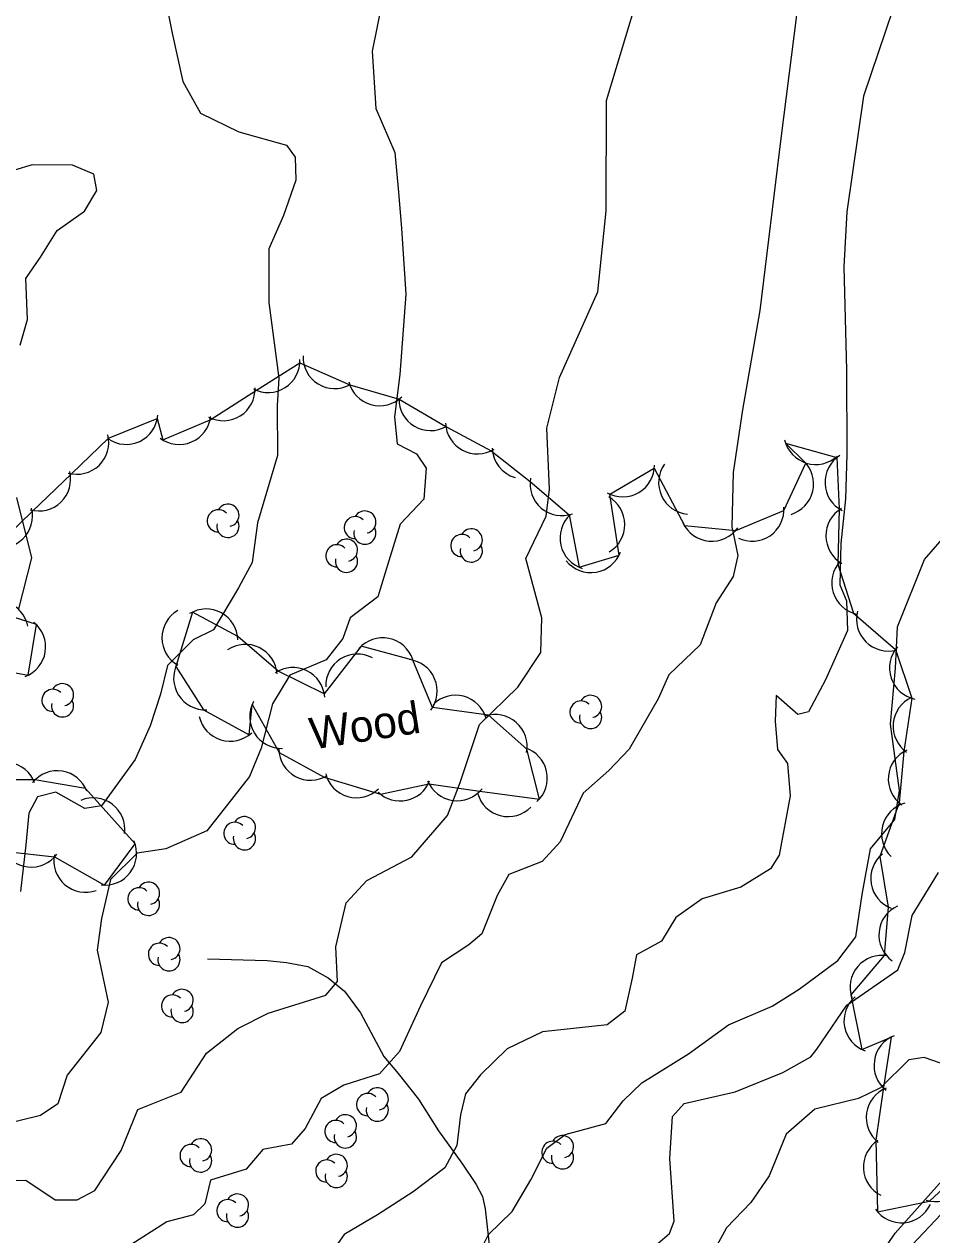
# Model space of a CAD drawing. Extents: x 646142 to 649934, y 5874075 to 5876351.
# Drawn here: x 647964.2 to 648049.9, y 5875242.9 to 5875357.4 of the extents above; entities that cross this region are included whole.
import ezdxf

# ---------------------------------------------------------------- set-up
doc = ezdxf.new("R2010")
doc.units = 0
for name, color, linetype in [('Niveau 1', 7, 'Continuous'), ('Niveau 2', 7, 'Continuous'), ('Niveau 21', 7, 'Continuous'), ('Niveau 22', 7, 'Continuous'), ('Niveau 4', 7, 'Continuous'), ('Niveau 44', 7, 'Continuous')]:
    doc.layers.add(name, color=color, linetype=linetype)

msp = doc.modelspace()

# ---------------------------------------------------------------- linework, layer by layer
at = {"layer": 'Niveau 1'}
for points in [[(648055.94, 5875381.73), (648054, 5875376.06), (648047.64, 5875362.88), (648043.51, 5875350.58), (648041.92, 5875339.63), (648041.63, 5875334.42), (648041.9, 5875324.66), (648041.93, 5875316.72)], [(647963.82, 5875327.02), (647964.51, 5875329.46), (647964.33, 5875333.33), (647965.72, 5875335.33), (647967.3, 5875337.86), (647969.89, 5875339.71), (647971.07, 5875341.64), (647970.77, 5875343.18), (647968.77, 5875344.04), (647964.93, 5875344.09), (647959.89, 5875342.55)], [(648041.93, 5875316.72), (648041.79, 5875312.51), (648041.36, 5875308.27), (648041.26, 5875304.35), (648041.89, 5875302.85), (648041.99, 5875300.03), (648039.92, 5875295.38), (648038.31, 5875292.37), (648037.3, 5875292.11), (648035.26, 5875293.9), (648035.16, 5875291.47), (648035.36, 5875288.79), (648036.32, 5875287.48), (648036.56, 5875284.4), (648035.54, 5875278.79), (648034.72, 5875277.51), (648031.92, 5875275.78), (648028.26, 5875274.68), (648025.75, 5875272.92), (648024.42, 5875270.68), (648022.05, 5875269.39), (648021.64, 5875267.17), (648020.96, 5875264.06), (648019.27, 5875262.77), (648013.16, 5875262.09), (648009.83, 5875260.49), (648007.31, 5875258.04), (648005.9, 5875256.25), (648005.41, 5875254.26), (648005.06, 5875251.35), (648003.95, 5875249.24), (648000.96, 5875246.98), (647997.56, 5875244.8), (647994.42, 5875242.93), (647993.01, 5875240.91)], [(647963.66, 5875301.96), (647964.9, 5875306.93), (647963.49, 5875312.63)]]:
    msp.add_lwpolyline(points, dxfattribs=at)
at = {"layer": 'Niveau 2'}
for points in [[(648065.87, 5875446.92), (648064.52, 5875443.48), (648060.7, 5875434.78), (648058.45, 5875426.67), (648056.14, 5875417.75), (648051.35, 5875405.06), (648047.08, 5875396.32), (648044.78, 5875387.29), (648041.78, 5875372.22), (648037.41, 5875360.25), (648035.69, 5875346.55), (648033.7, 5875330.29), (648032.06, 5875320.91), (648031.19, 5875314.97), (648031.06, 5875309.85)], [(647995.71, 5875435.14), (647992.83, 5875427.93), (647990.34, 5875419.94), (647988.47, 5875408.46), (647989.03, 5875399.57), (647988.28, 5875392.87), (647986.29, 5875387.45), (647982.67, 5875382.35), (647979.31, 5875378.29), (647977.23, 5875371.03), (647976.87, 5875366.76), (647976.94, 5875362.76), (647978.16, 5875356.51), (647979.19, 5875351.96), (647980.85, 5875348.95)], [(648015.17, 5875394.11), (648009.06, 5875387.08), (648006.18, 5875379.74), (648002.22, 5875373), (647999.4, 5875366.35), (647997.07, 5875354.81), (647997.42, 5875349.4)], [(648013.57, 5875319.18), (648014.76, 5875323.98), (648018.39, 5875332.08), (648019.18, 5875339.72), (648019.2, 5875350.17), (648021.95, 5875359.23), (648023.85, 5875373.5), (648024.96, 5875387.6)], [(647997.42, 5875349.4), (647999.22, 5875345.25), (647999.57, 5875341.49), (647999.83, 5875338.07), (648000.24, 5875331.86), (647999.67, 5875324.25), (647999.17, 5875320.26), (647999.42, 5875317.7), (648001.27, 5875316.76), (648002.17, 5875315.4), (648001.94, 5875312.46), (647999.71, 5875310.1), (647998.66, 5875306.63), (647997.6, 5875303.22), (647995, 5875301.23), (647994.29, 5875299.28), (647992.72, 5875297.26), (647989.28, 5875295.83), (647987.65, 5875293.12), (647986.59, 5875288.91), (647985.48, 5875286.24), (647983.08, 5875283.17), (647981.46, 5875281.09), (647977.57, 5875279.4), (647974.85, 5875279), (647972.35, 5875276.5), (647971.48, 5875272.82), (647971.08, 5875269.81), (647972.14, 5875264.91), (647971.44, 5875262.04), (647968.25, 5875258), (647967.37, 5875255.29), (647965.73, 5875254.18), (647959.93, 5875252.78)], [(647980.85, 5875348.95), (647984.48, 5875347.18), (647988.97, 5875345.95), (647989.8, 5875344.81), (647989.85, 5875342.64), (647988.68, 5875339.28), (647987.32, 5875336.14), (647987.3, 5875331.05), (647988.24, 5875323.91), (647988.1, 5875321.33), (647988.11, 5875316.58), (647986.25, 5875310.24), (647985.73, 5875306.48), (647984.43, 5875304.09), (647982.09, 5875300.12), (647980.16, 5875299.16), (647977.72, 5875296.73), (647977.06, 5875294.04), (647976.09, 5875291.04), (647974.67, 5875287.84), (647971.51, 5875283.46), (647969.93, 5875283.21), (647967.18, 5875284.76), (647965.44, 5875284.33), (647964.64, 5875282.78), (647964.35, 5875279.78), (647963.83, 5875275.38)], [(647960.55, 5875248), (647964.34, 5875248.06), (647967.11, 5875246.21), (647969.2, 5875246.2), (647970.87, 5875247.11), (647973.36, 5875250.87), (647974.94, 5875254.77), (647979.03, 5875256.38), (647981.42, 5875260.08), (647984.37, 5875262.42), (647987.24, 5875263.87), (647992.68, 5875265.58), (647993.78, 5875266.87), (647993.65, 5875270.14), (647994.6, 5875274.29), (647996.56, 5875276.4), (648000.81, 5875278.65), (648004.19, 5875282.54), (648005.38, 5875285.68), (648007.2, 5875291.17), (648010.84, 5875294.68), (648013, 5875297.95), (648013.1, 5875301.23), (648011.58, 5875306.85), (648013.51, 5875310.85), (648013.84, 5875313.4), (648013.57, 5875319.18)], [(648031.06, 5875309.85), (648031.61, 5875307.13), (648031.19, 5875305.15), (648029.59, 5875302.66), (648028.06, 5875298.68), (648025.11, 5875295.85), (648024.08, 5875293.59), (648021.34, 5875288.82), (648019.42, 5875286.82), (648017, 5875284.67), (648014.82, 5875280.07), (648013.12, 5875278.2), (648010, 5875276.97), (648008.89, 5875274.98), (648007.44, 5875271.35), (648006.19, 5875270.33), (648003.62, 5875268.62), (648001.63, 5875264.55), (647999.66, 5875260.25), (647997.75, 5875258.14), (647994.38, 5875257.06), (647992.24, 5875255.79), (647990.73, 5875252.96), (647989.46, 5875251.48), (647986.74, 5875250.96), (647985.16, 5875249.11), (647981.79, 5875248.08), (647981.27, 5875245.85), (647980.2, 5875244.79), (647977.66, 5875244.12), (647973.93, 5875241.74)], [(648007.1, 5875240.97), (648008.07, 5875242.95), (648010.31, 5875245.12), (648012.06, 5875248.12), (648013.58, 5875251.09), (648015.32, 5875252.39), (648019.14, 5875253.42), (648020.79, 5875255.58), (648022.55, 5875257.29), (648026.96, 5875260.03), (648030.73, 5875262.76), (648034.88, 5875264.53), (648037.41, 5875266.13), (648041.06, 5875268.85), (648042.77, 5875271.08), (648043.37, 5875275.09), (648044.17, 5875279.41), (648046.47, 5875282.17), (648046.9, 5875284.92), (648046.05, 5875291.19), (648046.52, 5875296.48), (648046.72, 5875300.38), (648049.25, 5875306.76), (648052.2, 5875310.12)], [(648003.6, 5875228.09), (648006.73, 5875230.17), (648010.29, 5875231.41), (648012.23, 5875233.14), (648012.71, 5875235.37), (648015.76, 5875236.55), (648018.56, 5875238.43), (648020.11, 5875241.11), (648023.83, 5875241.9), (648025.18, 5875243.04), (648025.6, 5875244.2), (648025.19, 5875250.11), (648025.44, 5875254.08), (648026.55, 5875255.31), (648031.36, 5875256.44), (648035.86, 5875258.25), (648038.53, 5875259.75), (648039.1, 5875260.46), (648041.91, 5875264.63), (648046.74, 5875267.95), (648047.39, 5875269.6), (648048.1, 5875273.09), (648050.57, 5875277.17)], [(648053.67, 5875258.14), (648049.22, 5875259.68), (648047.79, 5875259.44), (648045.1, 5875256.79), (648043.04, 5875255.81), (648038.9, 5875254.78), (648036.19, 5875252.42), (648034.58, 5875248.47), (648032.86, 5875245.95), (648030.56, 5875243.57), (648027.97, 5875238.84), (648025.07, 5875235.13), (648024.61, 5875232.84), (648023.78, 5875230.86), (648021.47, 5875229.34), (648018.94, 5875227.51), (648016.08, 5875226.41), (648013.85, 5875223.74), (648010.62, 5875222.14), (648009.31, 5875222.03)]]:
    msp.add_lwpolyline(points, dxfattribs=at)
at = {"layer": 'Niveau 21'}
msp.add_lwpolyline([(648055.72, 5875250.03), (648046.47, 5875240.24), (648039.64, 5875233.29), (648033.54, 5875227.24), (648024.13, 5875218.97), (648012.87, 5875210.39), (648006.69, 5875205.16), (647996.14, 5875196.53), (647988.43, 5875190.08), (647976.81, 5875182.65), (647965.63, 5875175.61), (647958.15, 5875170.37), (647950.63, 5875166.77), (647935.67, 5875159.83), (647919.23, 5875152.3), (647907.49, 5875146.75), (647896.63, 5875141.75), (647886.36, 5875137.62), (647880.37, 5875135.99), (647869.46, 5875133.53), (647861.37, 5875131.92), (647852.22, 5875130.44), (647845.93, 5875129.35), (647836.69, 5875127.63)], dxfattribs=at)
at = {"layer": 'Niveau 22'}
msp.add_lwpolyline([(647981.52, 5875269), (647987.15, 5875268.83), (647988.98, 5875268.64), (647990.98, 5875268.28), (647992.9, 5875267.19), (647994.46, 5875265.93), (647995.97, 5875263.89), (647998.17, 5875259.78), (647999.53, 5875258.16), (648001.46, 5875255.74), (648003.35, 5875252.74), (648005.54, 5875249.67), (648006.9, 5875247.66), (648007.5, 5875246.53), (648007.76, 5875245.36), (648008.12, 5875241.95), (648009.27, 5875237.86), (648010.58, 5875234.16), (648011.48, 5875231.53), (648012.32, 5875229.41), (648012.2, 5875227.86), (648011.3, 5875225.89), (648009.84, 5875223.29)], dxfattribs=at)
at = {"layer": 'Niveau 4'}
msp.add_lwpolyline([(647976.77, 5875187.21), (647980.33, 5875189.34), (647986.63, 5875193.4), (647995.68, 5875199.4), (648001.62, 5875203.54), (648007.87, 5875208.19), (648013.68, 5875213.63), (648022.59, 5875219.84), (648030.37, 5875226.77), (648034.72, 5875230.28), (648042.71, 5875237.47), (648046.5, 5875243.05), (648051.68, 5875248.89), (648058.51, 5875255.95), (648064.69, 5875262.24), (648070.95, 5875270.19), (648078.28, 5875280.37), (648082.85, 5875285.47)], dxfattribs=at)
at = {"layer": 'Niveau 44'}
for points in [[(647977.29, 5875318.06), (647981.76, 5875319.96), (647986.13, 5875322.76), (647990.24, 5875325.35), (647994.97, 5875323.26), (647999.63, 5875321.93), (648004.04, 5875319.33), (648008.32, 5875317.04), (648012, 5875314.14), (648015.69, 5875310.99), (648016.64, 5875306.03), (648020.42, 5875307.17), (648019.54, 5875312.93), (648023.73, 5875315.38), (648026.58, 5875309.96), (648031.42, 5875309.51), (648035.98, 5875311.4), (648038.05, 5875315.86), (648036.13, 5875317.77), (648040.99, 5875316.4), (648041.2, 5875311.55), (648041.08, 5875306.31), (648042.55, 5875301.69), (648046.51, 5875298.24), (648048.05, 5875293.64), (648047.3, 5875288.59), (648046.86, 5875283.76), (648045.05, 5875278.69), (648045.83, 5875273.9), (648045.46, 5875269.31), (648042.31, 5875265.61), (648043.35, 5875260.42), (648046.1, 5875261.59), (648045.36, 5875256.65), (648044.65, 5875251.85), (648044.82, 5875245.08), (648049.73, 5875246.09), (648053.29, 5875249.39)], [(647961.46, 5875307.92), (647964.95, 5875311.3), (647968.65, 5875314.87), (647972.15, 5875318.24), (647976.76, 5875320.09), (647977.29, 5875318.06)], [(647958.36, 5875296.97), (647964.58, 5875295.82), (647965.34, 5875300.62), (647959.87, 5875302.34)], [(647985.73, 5875293.04), (647988.28, 5875288.5), (647992.54, 5875286.18), (647997.86, 5875284.57), (648002.44, 5875285.55), (648007.25, 5875284.84), (648012.87, 5875284.09), (648011.7, 5875288.83), (648008.05, 5875292.03), (648002.78, 5875292.77), (648000.9, 5875297.24), (647996.04, 5875298.56), (647992.54, 5875294.06), (647988.18, 5875296.19), (647984.37, 5875299.48), (647980.1, 5875301.79), (647978.52, 5875296.64), (647981.12, 5875292.54), (647985.45, 5875290.18), (647985.73, 5875293.04)], [(647962.25, 5875279.17), (647967.07, 5875278.65), (647971.77, 5875275.97), (647974.67, 5875279.86), (647969.99, 5875285.12), (647965.2, 5875285.91), (647959.91, 5875285.93)]]:
    msp.add_lwpolyline(points, dxfattribs=at)
for centre, radius, start, end in [((647987.24, 5875325.55), 3, 242.2351, 2.213), ((647993.54, 5875325.91), 3, 178.2207, 298.1986), ((647983.01, 5875322.88), 3, 242.2351, 2.213), ((647997.78, 5875324.29), 3, 194.1088, 314.0867), ((648002.59, 5875321.95), 3, 179.4595, 299.4374), ((647973.82, 5875320.64), 3, 235.4256, 355.4036), ((647978.83, 5875320.63), 3, 233.0997, 353.0777), ((648007.01, 5875319.74), 3, 181.8745, 301.8525), ((647969.18, 5875317.82), 3, 253.983, 13.961), ((648011.42, 5875317.38), 3, 181.8745, 253.5614), ((648038.97, 5875318.74), 3, 192.9704, 312.9484), ((648035.78, 5875313.9), 3, 286.7962, 46.7741), ((648042.86, 5875314.05), 3, 122.4429, 242.4209), ((647965.58, 5875314.35), 3, 253.983, 13.961), ((648020.75, 5875315.68), 3, 240.2848, 0.2627), ((648027.14, 5875314.03), 3, 144.6202, 264.5982), ((648014.99, 5875313.91), 3, 169.5324, 289.5104), ((648017.94, 5875310.06), 3, 300.4535, 60.4315), ((647961.98, 5875310.88), 3, 253.983, 13.961), ((647982.54, 5875310.41), 1.05, 44.1154, 269.804), ((647983.44, 5875310.94), 1.05, 282.2692, 149.7263), ((647996.38, 5875310.3), 1.05, 282.2692, 149.7263), ((648032.98, 5875311.49), 3, 244.2094, 4.1874), ((648042.94, 5875309), 3, 120.478, 240.4559), ((647983.44, 5875309.89), 1.05, 166.9369, 29.6212), ((647995.48, 5875309.77), 1.05, 44.1154, 269.804), ((648017.82, 5875308.78), 3, 132.7568, 252.7347), ((648029.16, 5875311.49), 3, 204.7756, 324.7535), ((647996.38, 5875309.25), 1.05, 166.9369, 29.6212), ((648005.54, 5875308.08), 1.05, 44.1154, 269.804), ((648006.44, 5875308.61), 1.05, 282.2692, 149.7263), ((647993.74, 5875307.11), 1.05, 44.1154, 269.804), ((647994.64, 5875307.64), 1.05, 282.2692, 149.7263), ((648006.44, 5875307.56), 1.05, 166.9369, 29.6212), ((647994.64, 5875306.59), 1.05, 166.9369, 29.6212), ((648017.74, 5875308.52), 3, 219.2437, 339.2216), ((648043.49, 5875304.53), 3, 137.6076, 257.5855), ((647961.58, 5875299.88), 3, 10.7775, 130.7554), ((647980.21, 5875299.36), 3, 120.2742, 240.2522), ((647981.39, 5875299.08), 3, 1.5083, 121.4862), ((648045.84, 5875301.1), 3, 164.8533, 284.8312), ((647963.22, 5875298.49), 3, 290.9805, 50.9585), ((647985.09, 5875295.73), 3, 4.0172, 123.9952), ((647998.06, 5875296.35), 3, 18.4769, 138.4549), ((647995.68, 5875294.81), 3, 61.96, 181.9379), ((648048.95, 5875296.5), 3, 138.4042, 258.3822), ((647981.31, 5875295.54), 3, 152.4014, 272.3794), ((647989.59, 5875293.54), 3, 4.0172, 123.9952), ((648000.21, 5875294.32), 3, 322.8322, 82.8102), ((647966.91, 5875293.44), 1.05, 44.1154, 269.804), ((647967.81, 5875293.97), 1.05, 282.2692, 149.7263), ((647967.81, 5875292.92), 1.05, 166.9369, 29.6212), ((647988.51, 5875291.9), 3, 151.6994, 271.6773), ((648004.96, 5875290.92), 3, 15.5538, 135.5318), ((648016.81, 5875292.34), 1.05, 44.1154, 269.804), ((648017.71, 5875292.87), 1.05, 282.2692, 149.7263), ((648049.3, 5875290.99), 3, 114.7448, 234.7228), ((647983.65, 5875292.58), 3, 192.881, 312.8589), ((648008.71, 5875289.1), 3, 348.7556, 108.7335), ((648017.71, 5875291.82), 1.05, 166.9369, 29.6212), ((647991.26, 5875288.89), 3, 181.3966, 301.3746), ((648010.62, 5875286.08), 3, 312.4611, 72.4391), ((648048.84, 5875286.01), 3, 114.7012, 234.6792), ((647962.37, 5875284.59), 3, 20.6783, 140.6562), ((647967.31, 5875283.78), 3, 20.6783, 140.6562), ((647995.59, 5875287.23), 3, 193.9912, 313.9692), ((647999.71, 5875286.93), 3, 225.9237, 338.5652), ((648005.1, 5875286.94), 3, 201.5784, 321.5564), ((647970.7, 5875281.22), 3, 352.8551, 112.8331), ((648009.93, 5875285.45), 3, 195.4696, 315.4476), ((648048.2, 5875280.82), 3, 105.5724, 225.5503), ((647984.1, 5875280.87), 1.05, 44.1154, 269.804), ((647985, 5875281.4), 1.05, 282.2692, 149.7263), ((647985, 5875280.35), 1.05, 166.9369, 29.6212), ((647964.85, 5875280.67), 3, 203.8398, 323.8177), ((647971.81, 5875278.97), 3, 263.3188, 23.2967), ((647969.99, 5875278.29), 3, 169.5765, 289.5545), ((648047.18, 5875276.59), 3, 129.322, 249.2999), ((647975.94, 5875275.2), 1.05, 282.2692, 149.7263), ((647975.04, 5875274.67), 1.05, 44.1154, 269.804), ((647975.94, 5875274.15), 1.05, 166.9369, 29.6212), ((648047.95, 5875271.26), 3, 114.3559, 234.3338), ((647976.97, 5875269.43), 1.05, 44.1154, 269.804), ((647977.87, 5875269.96), 1.05, 282.2692, 149.7263), ((647977.87, 5875268.91), 1.05, 166.9369, 29.6212), ((648045.23, 5875266.32), 3, 79.5501, 199.5281), ((647978.21, 5875264.54), 1.05, 44.1154, 269.804), ((647979.11, 5875265.07), 1.05, 282.2692, 149.7263), ((647979.11, 5875264.02), 1.05, 166.9369, 29.6212), ((648044.65, 5875263.13), 3, 130.3634, 250.3414), ((648047.49, 5875258.93), 3, 111.5586, 231.5365), ((647997.55, 5875255.75), 1.05, 282.2692, 149.7263), ((648046.75, 5875253.99), 3, 111.5586, 231.5365), ((647996.65, 5875255.22), 1.05, 44.1154, 269.804), ((647997.55, 5875254.7), 1.05, 166.9369, 29.6212), ((647994.54, 5875253.21), 1.05, 282.2692, 149.7263), ((647993.64, 5875252.68), 1.05, 44.1154, 269.804), ((647980.86, 5875250.93), 1.05, 282.2692, 149.7263), ((647994.54, 5875252.16), 1.05, 166.9369, 29.6212), ((648014.15, 5875250.71), 1.05, 44.1154, 269.804), ((648015.05, 5875251.24), 1.05, 282.2692, 149.7263), ((648046.49, 5875249.31), 3, 122.8805, 242.8584), ((647979.96, 5875250.4), 1.05, 44.1154, 269.804), ((648015.05, 5875250.19), 1.05, 166.9369, 29.6212), ((647980.86, 5875249.88), 1.05, 166.9369, 29.6212), ((647992.78, 5875248.94), 1.05, 44.1154, 269.804), ((647993.68, 5875249.47), 1.05, 282.2692, 149.7263), ((648050.31, 5875249.04), 3, 252.8634, 12.8413), ((647993.68, 5875248.42), 1.05, 166.9369, 29.6212), ((647983.44, 5875245.19), 1.05, 44.1154, 269.804), ((647984.34, 5875245.72), 1.05, 282.2692, 149.7263), ((647984.34, 5875244.67), 1.05, 166.9369, 29.6212), ((648047.1, 5875247.04), 3, 214.7503, 334.7282)]:
    msp.add_arc(centre, radius, start, end, dxfattribs=at)

# ---------------------------------------------------------------- texts
msp.add_text('Wood', height=3, rotation=8.9405, dxfattribs=at).set_placement((647991.43, 5875288.78))

doc.saveas('drawing.dxf')
